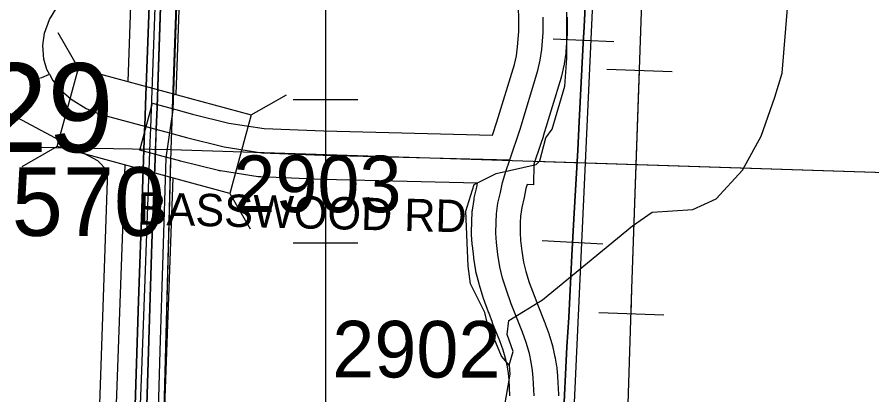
# Model space of a CAD drawing. Extents: x -132.8 to -73.3, y -60 to -26.
# Drawn here: x -121.241 to -120.182, y -54.599 to -54.132 of the extents above; entities that cross this region are included whole.
import ezdxf

# ---------------------------------------------------------------- set-up
doc = ezdxf.new("R2010")
doc.units = 0
for name, color, linetype in [('tdCoCityStreetMinor', 7, 'Continuous'), ('tdCoCorpBndry', 7, 'Continuous'), ('tdCoDivCarto', 7, 'Continuous'), ('tdCoHydroRiver', 7, 'Continuous'), ('tdCoInt', 7, 'Continuous'), ('tdCoIntCL', 7, 'Continuous'), ('tdCoIntRte', 7, 'Continuous'), ('tdCoPipe', 7, 'Continuous'), ('tdCoPrimary', 7, 'Continuous'), ('tdCoRRCL', 7, 'Continuous'), ('tdCoSecRdNmbr', 7, 'Continuous'), ('tdCoSecRdTxt', 7, 'Continuous'), ('tdCoSecRteBand', 7, 'Continuous'), ('tdCoSecRteCL', 7, 'Continuous'), ('tdCoSectLine', 7, 'Continuous'), ('tdCoSectLinePart', 7, 'Continuous'), ('tdCoStrucNonDivPri', 7, 'Continuous'), ('tdCoStrucPriMaintName', 7, 'Continuous'), ('tdCoStrucSecFHWANum', 7, 'Continuous'), ('tdCoSurfGravel', 7, 'Continuous'), ('tdCoTwpBndryShd', 7, 'Continuous')]:
    doc.layers.add(name, color=color, linetype=linetype)

msp = doc.modelspace()

# ---------------------------------------------------------------- linework, layer by layer
at = {"layer": 'tdCoCityStreetMinor'}
for points in [[(-121.2007, -54.2021), (-121.2037, -54.1966), (-121.2074, -54.1835), (-121.2089, -54.1667), (-121.2067, -54.1515), (-121.2005, -54.1344), (-121.1929, -54.1219), (-121.1778, -54.1061), (-121.1332, -54.0679), (-121.1152, -54.0513), (-121.1068, -54.0412), (-121.1007, -54.0314), (-121.0962, -54.0195), (-121.0928, -54.0005), (-121.091, -53.9729), (-121.0876, -53.8647), (-121.0817, -53.6984), (-121.0757, -53.5342), (-121.0693, -53.3648), (-121.0671, -53.3041), (-121.0679, -53.2999), (-121.0693, -53.2975)], [(-121.2876, -54.1732), (-121.2406, -54.1972), (-121.231, -54.2028), (-121.2263, -54.2053), (-121.2218, -54.2071), (-121.2174, -54.2079), (-121.21, -54.2064), (-121.2007, -54.2021)], [(-121.2007, -54.2021), (-121.1963, -54.2101), (-121.1867, -54.222), (-121.1739, -54.2331), (-121.1552, -54.2447), (-121.1384, -54.2516), (-121.0749, -54.2688), (-121.0521, -54.275)]]:
    msp.add_lwpolyline(points, dxfattribs=at)
at = {"layer": 'tdCoCorpBndry'}
msp.add_lwpolyline([(-121.0154, -53.3262), (-121.0479, -54.2464), (-121.0566, -54.3056), (-121.0639, -54.5451), (-121.0722, -54.8345), (-121.0527, -54.8351), (-121.0527, -54.8379), (-121.0196, -54.8389), (-121.0195, -54.836), (-120.8388, -54.8412), (-120.8389, -54.844), (-120.8153, -54.8447), (-120.8152, -54.8419), (-120.6823, -54.8457), (-120.6363, -54.8401), (-120.5855, -54.8389), (-120.5582, -54.8396), (-120.5439, -54.8435), (-120.3038, -54.8549), (-120.2984, -54.8552), (-120.2985, -54.858), (-120.2654, -54.8591), (-120.2653, -54.8563), (-120.0566, -54.8633)], dxfattribs=at)
at = {"layer": 'tdCoDivCarto'}
for p, q in [((-121.0659, -54.2177), (-121.0615, -54.081)), ((-121.0762, -54.0957), (-121.0814, -54.2283)), ((-121.067, -54.2429), (-121.0659, -54.2177)), ((-121.0814, -54.2283), (-121.0827, -54.2667)), ((-121.0681, -54.2706), (-121.067, -54.2429)), ((-121.0829, -54.2721), (-121.0858, -54.3566)), ((-121.0827, -54.2667), (-121.0829, -54.2721)), ((-121.0683, -54.2755), (-121.0681, -54.2706)), ((-121.0691, -54.2961), (-121.0683, -54.2755)), ((-121.0733, -54.4112), (-121.0691, -54.2961)), ((-121.0858, -54.3566), (-121.0905, -54.4828)), ((-121.077, -54.5316), (-121.0733, -54.4112)), ((-121.0905, -54.4828), (-121.0947, -54.6116)), ((-121.0805, -54.6381), (-121.077, -54.5316))]:
    msp.add_line(p, q, dxfattribs=at)
for points in [[(-121.0459, -53.2377), (-121.0491, -53.3339), (-121.0547, -53.4737), (-121.0592, -53.6064), (-121.0676, -53.8513), (-121.0725, -53.9845), (-121.0762, -54.0957), (-121.0814, -54.2283), (-121.0827, -54.2667), (-121.0829, -54.2721), (-121.0858, -54.3566), (-121.0905, -54.4828), (-121.0947, -54.6116), (-121.0974, -54.6875), (-121.0996, -54.7413), (-121.1011, -54.7857), (-121.1022, -54.8178), (-121.1041, -54.8712), (-121.1095, -55.0148), (-121.1125, -55.1334), (-121.1127, -55.1574)], [(-121.0459, -53.2377), (-121.0491, -53.3339), (-121.0547, -53.4737), (-121.0592, -53.6064), (-121.0676, -53.8513), (-121.0725, -53.9845), (-121.0762, -54.0957), (-121.0814, -54.2283), (-121.0827, -54.2667), (-121.0829, -54.2721), (-121.0858, -54.3566), (-121.0905, -54.4828), (-121.0947, -54.6116), (-121.0974, -54.6875), (-121.0996, -54.7413), (-121.1011, -54.7857), (-121.1022, -54.8178), (-121.1041, -54.8712), (-121.1095, -55.0148), (-121.1125, -55.1334), (-121.1126, -55.1474)], [(-121.0459, -53.2377), (-121.0491, -53.3339), (-121.0547, -53.4737), (-121.0592, -53.6064), (-121.0676, -53.8513), (-121.0725, -53.9845), (-121.0762, -54.0957), (-121.0814, -54.2283), (-121.0827, -54.2667), (-121.0829, -54.2721), (-121.0858, -54.3566), (-121.0905, -54.4828), (-121.0947, -54.6116), (-121.0974, -54.6875), (-121.0996, -54.7413), (-121.1011, -54.7857), (-121.1022, -54.8178), (-121.1041, -54.8712), (-121.1095, -55.0148), (-121.1125, -55.1334), (-121.1126, -55.1474)], [(-121.0979, -55.1476), (-121.0963, -55.0593), (-121.0945, -54.9964), (-121.0921, -54.9321), (-121.0886, -54.8507), (-121.0874, -54.8178), (-121.0863, -54.7855), (-121.0852, -54.7555), (-121.0805, -54.6381), (-121.077, -54.5316), (-121.0733, -54.4112), (-121.0691, -54.2961), (-121.0683, -54.2755), (-121.0681, -54.2706), (-121.067, -54.2429), (-121.0659, -54.2177), (-121.0615, -54.081), (-121.0588, -54.0137), (-121.0536, -53.8653), (-121.0484, -53.738), (-121.0452, -53.6251), (-121.0405, -53.4939), (-121.0356, -53.3785), (-121.0328, -53.2933)], [(-121.0988, -55.1928), (-121.0987, -55.1908), (-121.0963, -55.0593), (-121.0945, -54.9964), (-121.0921, -54.9321), (-121.0886, -54.8507), (-121.0874, -54.8178), (-121.0863, -54.7855), (-121.0852, -54.7555), (-121.0805, -54.6381), (-121.077, -54.5316), (-121.0733, -54.4112), (-121.0691, -54.2961), (-121.0683, -54.2755), (-121.0681, -54.2706), (-121.067, -54.2429), (-121.0659, -54.2177), (-121.0615, -54.081)], [(-121.0988, -55.1928), (-121.0987, -55.1908), (-121.0963, -55.0593), (-121.0945, -54.9964), (-121.0921, -54.9321), (-121.0886, -54.8507), (-121.0874, -54.8178), (-121.0863, -54.7855), (-121.0852, -54.7555), (-121.0805, -54.6381), (-121.077, -54.5316), (-121.0733, -54.4112), (-121.0691, -54.2961), (-121.0683, -54.2755), (-121.0681, -54.2706), (-121.067, -54.2429), (-121.0659, -54.2177), (-121.0615, -54.081)]]:
    msp.add_lwpolyline(points, dxfattribs=at)
at = {"layer": 'tdCoHydroRiver'}
for points in [[(-120.6316, -54.5624), (-120.6408, -54.5512), (-120.6542, -54.5192), (-120.654, -54.5145), (-120.6586, -54.5096), (-120.6615, -54.497), (-120.6795, -54.4617), (-120.682, -54.4396), (-120.6849, -54.3717), (-120.6746, -54.3388), (-120.6474, -54.3253), (-120.5981, -54.3141), (-120.5933, -54.3094), (-120.5862, -54.2812), (-120.578, -54.2704), (-120.5624, -54.2172), (-120.5599, -54.1825), (-120.5599, -54.1257)], [(-120.6316, -54.5624), (-120.6265, -54.5452), (-120.6338, -54.5245), (-120.6317, -54.5072), (-120.59, -54.4815), (-120.4786, -54.3899), (-120.4545, -54.3731), (-120.4039, -54.3698), (-120.3751, -54.3564), (-120.3426, -54.3209), (-120.3194, -54.279), (-120.3023, -54.2305), (-120.2936, -54.2008), (-120.2867, -54.1205)], [(-121.4995, -54.7852), (-121.5118, -54.7754), (-121.5178, -54.7626), (-121.5157, -54.7421), (-121.4599, -54.4865), (-121.4525, -54.4472), (-121.4441, -54.4269), (-121.4401, -54.3971), (-121.402, -54.2119), (-121.3905, -54.1949), (-121.3793, -54.1873), (-121.3651, -54.1892), (-121.3028, -54.2209), (-121.2795, -54.2357), (-121.2701, -54.2375), (-121.2468, -54.2524), (-121.141, -54.3089), (-121.1287, -54.3218), (-121.1425, -54.7191), (-121.1571, -54.7313), (-121.356, -54.7307), (-121.4821, -54.7841), (-121.4995, -54.7852)], [(-120.6316, -54.5624), (-120.6304, -54.5735), (-120.6378, -54.6143), (-120.6463, -54.6394), (-120.6502, -54.6645), (-120.6585, -54.6801), (-120.6707, -54.7239), (-120.6842, -54.7551), (-120.704, -54.7877), (-120.7108, -54.808)]]:
    msp.add_lwpolyline(points, dxfattribs=at)
at = {"layer": 'tdCoInt'}
for points in [[(-121.0437, -54.2275), (-121.0104, -53.2874), (-120.9935, -52.8533), (-120.9962, -52.8075), (-121.0024, -52.7704), (-121.0126, -52.7326), (-121.0278, -52.6954), (-121.0471, -52.659), (-121.43, -52.1523)], [(-121.1031, -54.2114), (-121.0704, -53.2852), (-121.0535, -52.8541), (-121.0559, -52.8142), (-121.0611, -52.7831), (-121.0696, -52.7518), (-121.0822, -52.7208), (-121.098, -52.6912), (-121.4726, -52.1954)], [(-121.1418, -56.4703), (-121.1487, -56.3104), (-121.1496, -56.1547), (-121.1379, -55.2889), (-121.1335, -55.0425), (-121.1069, -54.3147)], [(-121.0775, -56.463), (-121.0866, -56.3609), (-121.0887, -56.3092), (-121.0896, -56.155), (-121.0779, -55.2899), (-121.0736, -55.0441), (-121.0475, -54.3309)]]:
    msp.add_lwpolyline(points, dxfattribs=at)
at = {"layer": 'tdCoIntCL'}
msp.add_lwpolyline([(-121.115, -56.3903), (-121.1166, -56.3623), (-121.1179, -56.3306), (-121.1187, -56.3098), (-121.1187, -56.2881), (-121.1196, -56.1549), (-121.1157, -55.8803), (-121.1148, -55.822), (-121.1114, -55.526), (-121.1082, -55.3084), (-121.1054, -55.1474), (-121.1035, -55.0433), (-121.0962, -54.8343), (-121.0931, -54.7473), (-121.0862, -54.569), (-121.0759, -54.2868), (-121.0752, -54.2688), (-121.0752, -54.2688), (-121.0698, -54.1198), (-121.056, -53.7452), (-121.041, -53.293), (-121.0343, -53.1356)], dxfattribs=at)
at = {"layer": 'tdCoIntRte'}
for points in [[(-121.0462, -53.2377), (-121.0495, -53.3339), (-121.0551, -53.4737), (-121.0596, -53.6064), (-121.0679, -53.8513), (-121.0729, -53.9845), (-121.0766, -54.0957), (-121.0818, -54.2283), (-121.0831, -54.2667), (-121.0833, -54.2721), (-121.0862, -54.3566), (-121.0909, -54.4828), (-121.0951, -54.6116), (-121.0978, -54.6875), (-121.1, -54.7413), (-121.1015, -54.7857), (-121.1026, -54.8178), (-121.1044, -54.8712), (-121.1099, -55.0148), (-121.1128, -55.1334), (-121.113, -55.1474), (-121.1143, -55.255)], [(-121.0462, -53.2377), (-121.0495, -53.3339), (-121.0551, -53.4737), (-121.0596, -53.6064), (-121.0679, -53.8513), (-121.0729, -53.9845), (-121.0766, -54.0957), (-121.0818, -54.2283), (-121.0831, -54.2667), (-121.0833, -54.2721), (-121.0862, -54.3566), (-121.0909, -54.4828), (-121.0951, -54.6116), (-121.0978, -54.6875), (-121.1, -54.7413), (-121.1015, -54.7857), (-121.1026, -54.8178), (-121.1044, -54.8712), (-121.1099, -55.0148), (-121.1128, -55.1334), (-121.113, -55.1474), (-121.1143, -55.255)], [(-121.1003, -55.2837), (-121.0991, -55.1928), (-121.0991, -55.1908), (-121.0983, -55.1476), (-121.0966, -55.0593), (-121.0949, -54.9964), (-121.0924, -54.9321), (-121.089, -54.8507), (-121.0878, -54.8178), (-121.0866, -54.7855), (-121.0855, -54.7555), (-121.0809, -54.6381), (-121.0774, -54.5316), (-121.0737, -54.4112), (-121.0695, -54.2961), (-121.0687, -54.2755), (-121.0685, -54.2706), (-121.0673, -54.2429), (-121.0663, -54.2177), (-121.0619, -54.081)], [(-121.1003, -55.2837), (-121.0991, -55.1928), (-121.0991, -55.1908), (-121.0983, -55.1476), (-121.0966, -55.0593), (-121.0949, -54.9964), (-121.0924, -54.9321), (-121.089, -54.8507), (-121.0878, -54.8178), (-121.0866, -54.7855), (-121.0855, -54.7555), (-121.0809, -54.6381), (-121.0774, -54.5316), (-121.0737, -54.4112), (-121.0695, -54.2961), (-121.0687, -54.2755), (-121.0685, -54.2706), (-121.0673, -54.2429), (-121.0663, -54.2177), (-121.0619, -54.081)]]:
    msp.add_lwpolyline(points, dxfattribs=at)
at = {"layer": 'tdCoPipe'}
for p, q in [((-120.4297, -54.1992), (-120.5103, -54.1964)), ((-120.8989, -54.2336), (-120.8186, -54.2336)), ((-120.8989, -54.4109), (-120.8187, -54.4109)), ((-120.4401, -54.5003), (-120.5206, -54.4977))]:
    msp.add_line(p, q, dxfattribs=at)
for points in [[(-120.6181, -56.7618), (-120.5144, -55.554), (-120.4794, -54.4679), (-120.4613, -53.9478), (-120.4862, -53.6811), (-120.6314, -53.412), (-120.9265, -53.1101), (-121.6016, -52.4472), (-122.1842, -51.8754), (-122.8311, -51.7215), (-122.9252, -51.6084), (-123.0757, -51.6154), (-123.312, -51.5948), (-123.5585, -51.1668), (-124.0339, -51.1693), (-124.7392, -50.7202), (-125.0276, -50.494), (-125.29, -50.165), (-125.831, -49.4153)], [(-121.4775, -52.6841), (-120.8587, -52.7497), (-120.8587, -55.1325), (-120.6712, -55.3295), (-120.7275, -56.1363), (-120.7837, -56.6053)], [(-120.8587, -53.9336), (-120.8587, -54.2336)], [(-120.4804, -54.499), (-120.4794, -54.4679), (-120.47, -54.1978)], [(-120.8587, -54.4109), (-120.8587, -54.7109)]]:
    msp.add_lwpolyline(points, dxfattribs=at)
at = {"layer": 'tdCoPrimary'}
for points in [[(-121.0459, -53.2377), (-121.0491, -53.3339), (-121.0547, -53.4737), (-121.0592, -53.6064), (-121.0676, -53.8513), (-121.0725, -53.9845), (-121.0762, -54.0957), (-121.0814, -54.2283), (-121.0827, -54.2667), (-121.0829, -54.2721), (-121.0858, -54.3566), (-121.0905, -54.4828), (-121.0947, -54.6116), (-121.0974, -54.6875), (-121.0996, -54.7413), (-121.1011, -54.7857), (-121.1022, -54.8178), (-121.1041, -54.8712), (-121.1095, -55.0148), (-121.1125, -55.1334), (-121.1127, -55.1574), (-121.1139, -55.255)], [(-121.0459, -53.2377), (-121.0491, -53.3339), (-121.0547, -53.4737), (-121.0592, -53.6064), (-121.0676, -53.8513), (-121.0725, -53.9845), (-121.0762, -54.0957), (-121.0814, -54.2283), (-121.0827, -54.2667), (-121.0829, -54.2721), (-121.0858, -54.3566), (-121.0905, -54.4828), (-121.0947, -54.6116), (-121.0974, -54.6875), (-121.0996, -54.7413), (-121.1011, -54.7857), (-121.1022, -54.8178), (-121.1041, -54.8712), (-121.1095, -55.0148), (-121.1125, -55.1334), (-121.1127, -55.1574)], [(-121.0459, -53.2377), (-121.0491, -53.3339), (-121.0547, -53.4737), (-121.0592, -53.6064), (-121.0676, -53.8513), (-121.0725, -53.9845), (-121.0762, -54.0957), (-121.0814, -54.2283), (-121.0827, -54.2667), (-121.0829, -54.2721), (-121.0858, -54.3566), (-121.0905, -54.4828), (-121.0947, -54.6116), (-121.0974, -54.6875), (-121.0996, -54.7413), (-121.1011, -54.7857), (-121.1022, -54.8178), (-121.1041, -54.8712), (-121.1095, -55.0148), (-121.1125, -55.1334), (-121.1127, -55.1574)], [(-121.1, -55.2837), (-121.0988, -55.1928), (-121.0987, -55.1908), (-121.0963, -55.0593), (-121.0945, -54.9964), (-121.0921, -54.9321), (-121.0886, -54.8507), (-121.0874, -54.8178), (-121.0863, -54.7855), (-121.0852, -54.7555), (-121.0805, -54.6381), (-121.077, -54.5316), (-121.0733, -54.4112), (-121.0691, -54.2961), (-121.0683, -54.2755), (-121.0681, -54.2706), (-121.067, -54.2429), (-121.0659, -54.2177), (-121.0615, -54.081)], [(-121.0988, -55.1928), (-121.0987, -55.1908), (-121.0963, -55.0593), (-121.0945, -54.9964), (-121.0921, -54.9321), (-121.0886, -54.8507), (-121.0874, -54.8178), (-121.0863, -54.7855), (-121.0852, -54.7555), (-121.0805, -54.6381), (-121.077, -54.5316), (-121.0733, -54.4112), (-121.0691, -54.2961), (-121.0683, -54.2755), (-121.0681, -54.2706), (-121.067, -54.2429), (-121.0659, -54.2177), (-121.0615, -54.081)], [(-121.0988, -55.1928), (-121.0987, -55.1908), (-121.0963, -55.0593), (-121.0945, -54.9964), (-121.0921, -54.9321), (-121.0886, -54.8507), (-121.0874, -54.8178), (-121.0863, -54.7855), (-121.0852, -54.7555), (-121.0805, -54.6381), (-121.077, -54.5316), (-121.0733, -54.4112), (-121.0691, -54.2961), (-121.0683, -54.2755), (-121.0681, -54.2706), (-121.067, -54.2429), (-121.0659, -54.2177), (-121.0615, -54.081)]]:
    msp.add_lwpolyline(points, dxfattribs=at)
at = {"layer": 'tdCoRRCL'}
for p, q in [((-120.502, -54.1624), (-120.577, -54.1591)), ((-120.5156, -54.4125), (-120.5905, -54.4083))]:
    msp.add_line(p, q, dxfattribs=at)
for points in [[(-122.3896, -50.7921), (-122.3933, -51.1609), (-122.396, -51.3249), (-122.3991, -51.5993), (-122.378, -51.6646), (-122.3675, -51.6838), (-122.3147, -51.7783), (-121.68, -52.3787), (-121.4789, -52.5969), (-121.3086, -52.7844), (-121.0431, -53.0738), (-120.9818, -53.1464), (-120.5828, -53.5813), (-120.5396, -53.6802), (-120.515, -53.826), (-120.573, -55.0852), (-120.573, -55.0852)], [(-120.534, -54.0502), (-120.5387, -54.1435), (-120.5396, -54.1639), (-120.5447, -54.2609), (-120.5465, -54.2964), (-120.5514, -54.3813), (-120.5539, -54.4265), (-120.5577, -54.5035), (-120.5601, -54.5396), (-120.5644, -54.6336), (-120.5664, -54.6676), (-120.5705, -54.7578), (-120.5725, -54.7941), (-120.5747, -54.8392), (-120.5758, -54.8624), (-120.5769, -54.8818), (-120.5772, -54.8886), (-120.5801, -54.9407), (-120.5802, -54.9428), (-120.5814, -54.9647), (-120.5836, -55.0037), (-120.5877, -55.0874), (-120.5895, -55.1096), (-120.5951, -55.2076)], [(-120.5951, -55.2076), (-120.5895, -55.1096), (-120.5877, -55.0874), (-120.5836, -55.0037), (-120.5814, -54.9647), (-120.5802, -54.9428), (-120.5801, -54.9407), (-120.5772, -54.8886), (-120.5769, -54.8818), (-120.5758, -54.8624), (-120.5747, -54.8392), (-120.5725, -54.7941), (-120.5705, -54.7578), (-120.5664, -54.6676), (-120.5644, -54.6336), (-120.5601, -54.5396), (-120.5577, -54.5035), (-120.5539, -54.4265), (-120.5514, -54.3813), (-120.5465, -54.2964), (-120.5447, -54.2609), (-120.5396, -54.1639), (-120.5387, -54.1435), (-120.534, -54.0502)]]:
    msp.add_lwpolyline(points, dxfattribs=at)
at = {"layer": 'tdCoSecRteBand'}
for points in [[(-120.6304, -54.6003), (-120.6316, -54.5799), (-120.6322, -54.5725), (-120.6336, -54.5642), (-120.6354, -54.5553), (-120.6388, -54.5437), (-120.643, -54.5321), (-120.6519, -54.5102), (-120.652, -54.5099), (-120.6521, -54.5096), (-120.6568, -54.4972), (-120.6569, -54.497), (-120.657, -54.4968), (-120.6631, -54.4798), (-120.6634, -54.4792), (-120.6636, -54.4785), (-120.6682, -54.4635), (-120.6685, -54.4626), (-120.6687, -54.4618), (-120.6722, -54.448), (-120.6725, -54.4467), (-120.6727, -54.4454), (-120.6752, -54.4299), (-120.6752, -54.4293), (-120.6753, -54.4287), (-120.677, -54.4142), (-120.6771, -54.4133), (-120.6772, -54.4125), (-120.6779, -54.4007), (-120.678, -54.3995), (-120.678, -54.3983), (-120.6777, -54.3847), (-120.6777, -54.3843), (-120.6777, -54.3838), (-120.6772, -54.3735), (-120.6771, -54.3719), (-120.6769, -54.3704), (-120.6749, -54.3573), (-120.6748, -54.3563), (-120.6746, -54.3553), (-120.6716, -54.342), (-120.6706, -54.3372), (-120.8625, -54.3324), (-120.8627, -54.3324), (-120.8629, -54.3324), (-120.9388, -54.3294), (-120.9405, -54.3293), (-120.9422, -54.3291), (-120.9888, -54.3219), (-120.9901, -54.3217), (-120.9915, -54.3214), (-121.0383, -54.3098), (-121.0386, -54.3097), (-121.039, -54.3096), (-121.0599, -54.3039), (-121.0889, -54.2961), (-121.0732, -54.2382), (-121.0442, -54.246), (-121.0236, -54.2516), (-120.9784, -54.2628), (-120.9348, -54.2695), (-120.8607, -54.2724), (-120.652, -54.2777), (-120.6465, -54.2612), (-120.625, -54.1901), (-120.6225, -54.1794), (-120.6209, -54.1686), (-120.6195, -54.1494), (-120.6195, -54.1318), (-120.6198, -54.1217)], [(-120.5595, -54.1315), (-120.5595, -54.1505), (-120.5595, -54.1515), (-120.5596, -54.1525), (-120.5611, -54.174), (-120.5612, -54.1752), (-120.5614, -54.1764), (-120.5633, -54.1895), (-120.5635, -54.1906), (-120.5638, -54.1917), (-120.5667, -54.2046), (-120.5669, -54.2055), (-120.5672, -54.2065), (-120.5892, -54.279), (-120.5893, -54.2794), (-120.5895, -54.2798), (-120.5926, -54.2893), (-120.6007, -54.3135), (-120.6014, -54.339), (-120.609, -54.3388), (-120.6106, -54.3438), (-120.613, -54.3549), (-120.613, -54.355), (-120.613, -54.355), (-120.6158, -54.3673), (-120.6174, -54.3778), (-120.6178, -54.3862), (-120.618, -54.3981), (-120.6174, -54.4079), (-120.6158, -54.4211), (-120.6136, -54.4347), (-120.6107, -54.4464), (-120.6065, -54.46), (-120.6006, -54.4762), (-120.5961, -54.4879), (-120.5872, -54.5101), (-120.5869, -54.5106), (-120.5867, -54.5112), (-120.582, -54.5243), (-120.5817, -54.5252), (-120.5815, -54.5261), (-120.5775, -54.5396), (-120.5772, -54.5407), (-120.5769, -54.5419), (-120.5747, -54.5525), (-120.5746, -54.553), (-120.5745, -54.5536), (-120.5728, -54.5637), (-120.5726, -54.565), (-120.5725, -54.5663), (-120.5717, -54.5754), (-120.5717, -54.5758), (-120.5717, -54.5762), (-120.5704, -54.5986), (-120.5703, -54.6003)]]:
    msp.add_lwpolyline(points, dxfattribs=at)
at = {"layer": 'tdCoSecRteCL'}
for points in [[(-120.6306, -54.3082), (-120.6179, -54.2703), (-120.596, -54.1978), (-120.593, -54.185), (-120.591, -54.1719), (-120.5895, -54.1505), (-120.5895, -54.1315)], [(-121.0521, -54.275), (-121.0311, -54.2807), (-120.9843, -54.2923), (-120.9376, -54.2994), (-120.8617, -54.3024), (-120.6306, -54.3082)], [(-120.6004, -54.6003), (-120.6016, -54.5778), (-120.6024, -54.5687), (-120.6041, -54.5586), (-120.6063, -54.548), (-120.6103, -54.5344), (-120.6149, -54.5214), (-120.6241, -54.4989), (-120.6288, -54.4866), (-120.6349, -54.4696), (-120.6396, -54.4545), (-120.6431, -54.4407), (-120.6455, -54.4252), (-120.6472, -54.4106), (-120.648, -54.3988), (-120.6477, -54.3852), (-120.6472, -54.3749), (-120.6453, -54.3618), (-120.6423, -54.3485), (-120.6396, -54.3362), (-120.6354, -54.3226), (-120.6306, -54.3082)]]:
    msp.add_lwpolyline(points, dxfattribs=at)
at = {"layer": 'tdCoSectLine'}
for points in [[(-121.05, -54.2955), (-121.0146, -53.2927)], [(-122.0043, -54.2788), (-121.05, -54.2955)], [(-121.0767, -55.3097), (-121.05, -54.2955)], [(-121.05, -54.2955), (-120.0379, -54.3279)]]:
    msp.add_lwpolyline(points, dxfattribs=at)
at = {"layer": 'tdCoSectLinePart'}
for points in [[(-121.0482, -54.2452), (-121.0162, -53.3384)], [(-121.0642, -54.8347), (-121.0503, -54.3064)], [(-120.5998, -54.3099), (-120.0379, -54.3279)]]:
    msp.add_lwpolyline(points, dxfattribs=at)
at = {"layer": 'tdCoStrucNonDivPri'}
for p, q in [((-121.1648, -54.1947), (-121.1898, -54.1509)), ((-121.1912, -54.2919), (-121.1648, -54.1947)), ((-121.1648, -54.1947), (-120.9508, -54.2527)), ((-120.9508, -54.2527), (-120.9071, -54.2276)), ((-120.9508, -54.2527), (-120.9772, -54.3499)), ((-121.1912, -54.2919), (-121.2349, -54.317)), ((-120.9772, -54.3499), (-121.1912, -54.2919)), ((-121.1912, -54.2919), (-121.1912, -54.2919)), ((-120.9772, -54.3499), (-120.9521, -54.3937))]:
    msp.add_line(p, q, dxfattribs=at)
at = {"layer": 'tdCoSurfGravel'}
for points in [[(-120.6306, -54.3082), (-120.6179, -54.2703), (-120.596, -54.1978), (-120.593, -54.185), (-120.591, -54.1719), (-120.5895, -54.1505), (-120.5895, -54.1315)], [(-121.0521, -54.275), (-121.0311, -54.2807), (-120.9843, -54.2923), (-120.9376, -54.2994), (-120.8617, -54.3024), (-120.6306, -54.3082)], [(-120.6004, -54.6003), (-120.6016, -54.5778), (-120.6024, -54.5687), (-120.6041, -54.5586), (-120.6063, -54.548), (-120.6103, -54.5344), (-120.6149, -54.5214), (-120.6241, -54.4989), (-120.6288, -54.4866), (-120.6349, -54.4696), (-120.6396, -54.4545), (-120.6431, -54.4407), (-120.6455, -54.4252), (-120.6472, -54.4106), (-120.648, -54.3988), (-120.6477, -54.3852), (-120.6472, -54.3749), (-120.6453, -54.3618), (-120.6423, -54.3485), (-120.6396, -54.3362), (-120.6354, -54.3226), (-120.6306, -54.3082)]]:
    msp.add_lwpolyline(points, dxfattribs=at)
at = {"layer": 'tdCoTwpBndryShd'}
msp.add_lwpolyline([(-122.0636, -55.2783), (-122.0322, -55.2786), (-121.0767, -55.3097), (-121.05, -54.2955), (-121.0146, -53.2927), (-121.0111, -53.1722), (-121.0006, -52.8009), (-120.9864, -52.2999), (-120.9571, -51.3011), (-120.9381, -50.8239), (-120.9191, -50.3467), (-120.8999, -49.8465), (-120.8808, -49.3464), (-120.8833, -48.3497), (-120.8439, -47.3585), (-120.8438, -47.3484), (-120.8208, -46.3553), (-120.7927, -45.3624), (-120.7507, -44.3901)], dxfattribs=at)

# ---------------------------------------------------------------- texts
at = {"layer": 'tdCoSecRdNmbr'}
for s, rotation, p in [('2903', 359.91, (-120.973, -54.3728)), ('2902', 359.9102, (-120.8505, -54.5774))]:
    msp.add_text(s, height=0.07, rotation=rotation, dxfattribs=at).set_placement(p)
at = {"layer": 'tdCoSecRdTxt'}
msp.add_text('BASSWOOD RD', height=0.04, rotation=358.6155, dxfattribs=at).set_placement((-121.0916, -54.3882))
at = {"layer": 'tdCoStrucPriMaintName'}
msp.add_text('78453O029', height=0.11, dxfattribs=at).set_placement((-121.8901, -54.2987))
msp.add_text('78453O029', height=0.11, dxfattribs=at).set_placement((-121.8901, -54.2987))
msp.add_text('78453O029', height=0.11, dxfattribs=at).set_placement((-121.8901, -54.2987))
at = {"layer": 'tdCoStrucSecFHWANum'}
msp.add_text('44570', height=0.085, dxfattribs=at).set_placement((-121.3737, -54.4023))

doc.saveas('drawing.dxf')
